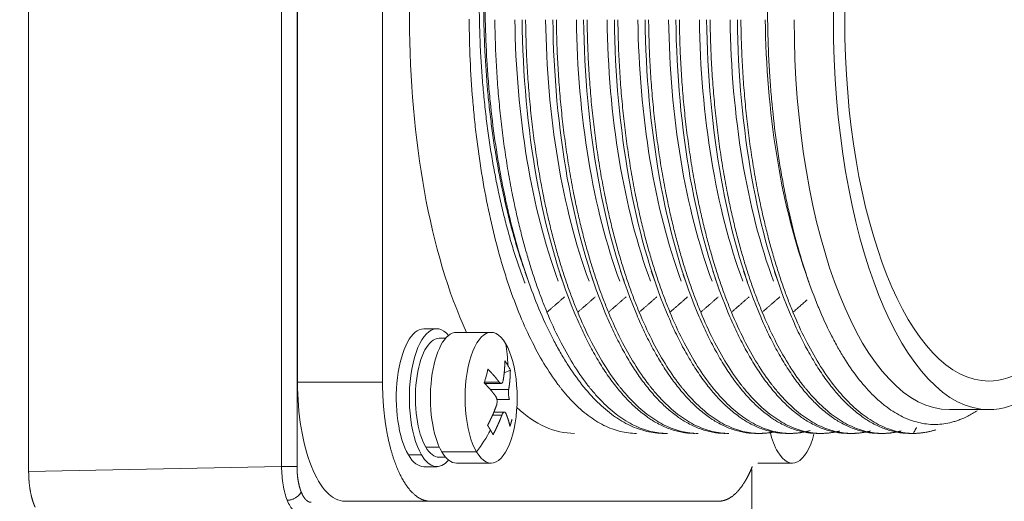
# Model space of a CAD drawing. Header units: millimetres. Extents: x 5437 to 18441, y -4466 to 3128.
# Tile 378 of 497: x 13810 to 13852, y -85 to -64. Entities that reach past the tile are written whole.
import ezdxf

# ---------------------------------------------------------------- set-up
doc = ezdxf.new("R2010")
doc.units = ezdxf.units.MM
doc.layers.add('1', color=7, linetype='Continuous', true_color=0xffffff)
doc.dimstyles.get("Standard").update_dxf_attribs({"dimtxt": 0.18, "dimasz": 0.18, "dimexe": 0.18, "dimexo": 0.0625, "dimgap": 0.09, "dimtad": 0, "dimtih": 1, "dimtoh": 1, "dimdec": 4, "dimzin": 0, "dimdsep": 46, "dimtxsty": 'Standard', "dimcen": 0.09, "dimadec": 0, "dimazin": 0, "dimtfac": 1, "dimtdec": 4, "dimtofl": 0, "dimtmove": 0, "dimatfit": 3, "dimfxl": 1, "dimtolj": 1, "dimtzin": 0, "dimarcsym": 0})

# ---------------------------------------------------------------- blocks, each defined once
blk = doc.blocks.new('*D3')
at = {"color": 0, "lineweight": -2, "transparency": 16777216}
for p, q in [((13674.147, 1169.564), (14135.36, 1169.564)), ((13833.147, -580.436), (14135.36, -580.436))]:
    blk.add_line(p, q, dxfattribs=at)
at = {"color": 0, "lineweight": 0, "transparency": 16777216}
for p, q in [((14135.18, 1089.564), (14135.18, 421.321)), ((14135.18, -500.436), (14135.18, 167.808))]:
    blk.add_line(p, q, dxfattribs=at)
at = {"color": 0, "lineweight": 20, "transparency": 16777216}
for points in [[(14121.847, 1089.564), (14148.514, 1089.564), (14135.18, 1169.564)], [(14121.847, -500.436), (14148.514, -500.436), (14135.18, -580.436)]]:
    blk.add_solid(points, dxfattribs=at)
at = {"layer": 'Defpoints', "color": 0, "lineweight": 20, "transparency": 16777216}
for p in [(13674.085, 1169.564), (13833.085, -580.436), (14135.18, -580.436)]:
    blk.add_point(p, dxfattribs=at)
at = {"color": 0, "lineweight": 20, "transparency": 16777216, "insert": (14135.18, 294.564), "char_height": 80, "attachment_point": 5, "rotation": 270}
blk.add_mtext('\\A1;1750', dxfattribs=at)
blk = doc.blocks.new('*D4')
at = {"color": 0, "lineweight": -2, "transparency": 16777216}
for p, q in [((13346.81, 234.502), (13346.81, -825.635)), ((13857.587, -64.498), (13857.587, -825.635))]:
    blk.add_line(p, q, dxfattribs=at)
at = {"color": 0, "lineweight": 0, "transparency": 16777216}
for p, q in [((13426.81, -825.455), (13508.775, -825.455)), ((13777.587, -825.455), (13695.622, -825.455))]:
    blk.add_line(p, q, dxfattribs=at)
at = {"color": 0, "lineweight": 20, "transparency": 16777216}
for points in [[(13426.81, -812.121), (13426.81, -838.788), (13346.81, -825.455)], [(13777.587, -812.121), (13777.587, -838.788), (13857.587, -825.455)]]:
    blk.add_solid(points, dxfattribs=at)
at = {"layer": 'Defpoints', "color": 0, "lineweight": 20, "transparency": 16777216}
for p in [(13346.81, 234.564), (13857.587, -64.436), (13346.81, -825.455)]:
    blk.add_point(p, dxfattribs=at)
at = {"color": 0, "lineweight": 20, "transparency": 16777216, "insert": (13602.199, -825.455), "char_height": 80, "attachment_point": 5}
blk.add_mtext('\\A1;515', dxfattribs=at)

msp = doc.modelspace()

# ---------------------------------------------------------------- linework, layer by layer
at = {"layer": '1', "color": 0, "lineweight": 20}
for p, q in [((13810.6759, -45.43536), (13810.6759, -83.43597)), ((13821.31189, -83.23508), (13821.31189, -45.63624)), ((13821.96166, -45.63624), (13821.96166, -83.23508)), ((13821.98126, -49.18566), (13821.98126, -79.68566)), ((13825.55839, -79.68566), (13825.55839, -49.18566)), ((13827.84174, -77.43566), (13827.29142, -77.43566)), ((13828.21082, -77.83566), (13827.93346, -77.83566)), ((13830.12303, -77.58566), (13828.66724, -77.58566)), ((13830.6718, -79.29497), (13830.93252, -79.17549)), ((13821.98126, -79.68566), (13825.55839, -79.68566)), ((13829.84569, -79.68256), (13830.46632, -79.68256)), ((13829.85341, -79.73359), (13830.5426, -79.73359)), ((13830.08969, -79.99149), (13830.86363, -79.99149)), ((13830.89614, -80.40784), (13830.36491, -80.40784)), ((13830.57468, -81.07037), (13830.18087, -81.07037)), ((13830.68347, -80.93774), (13830.23601, -80.93774)), ((13851.05297, -80.83566), (13849.40198, -80.83566)), ((13837.53587, -81.83566), (13837.38912, -81.83566)), ((13841.41569, -81.83566), (13841.26893, -81.83566)), ((13842.70896, -81.83566), (13842.5622, -81.83566)), ((13844.00223, -81.83566), (13843.85547, -81.83566)), ((13845.2955, -81.83566), (13845.14875, -81.83566)), ((13846.58877, -81.83566), (13846.44202, -81.83566)), ((13847.88204, -81.83566), (13847.73529, -81.83566)), ((13826.64684, -82.74238), (13827.19717, -82.74238)), ((13827.94814, -82.41042), (13827.37779, -82.41042)), ((13829.5118, -82.6179), (13828.056, -82.6179)), ((13827.93346, -82.83566), (13828.21082, -82.83566)), ((13828.66724, -83.08566), (13830.12303, -83.08566)), ((13841.33623, -83.08566), (13842.79203, -83.08566)), ((13810.6759, -83.43597), (13821.31189, -83.23508)), ((13827.29142, -83.23566), (13827.84174, -83.23566)), ((13841.08476, -83.35434), (13841.08476, -96.47027)), ((13827.55037, -84.68566), (13823.97324, -84.68566)), ((13839.70145, -84.68566), (13827.55037, -84.68566))]:
    msp.add_line(p, q, dxfattribs=at)
for centre, major_axis, ratio, start_param, end_param in [((13851.05297, -64.43566), (0, 16.4), 0.39839611, 0, 3.14159265), ((13851.05297, -64.43566), (0, 16.4), 0.39839611, 3.14159265, 6.28318531), ((13851.05297, -64.43566), (0, 15.2), 0.39839611, 0, 3.14159265), ((13851.05297, -64.43566), (0, 15.2), 0.39839611, 3.14159265, 6.28318531), ((13833.62591, -64.43566), (0, 17.4), 0.39839611, 0.71402513, 2.42756755), ((13837.77602, -64.43453), (-0.23251, 16.49201), 0.40325829, 1.56517747, 2.29515323), ((13838.44094, -64.43459), (-0.23248, 17.40127), 0.40300616, 1.56547159, 2.35080783), ((13839.06929, -64.43453), (-0.23251, 16.49201), 0.40325829, 1.56517747, 2.29515323), ((13839.73421, -64.43459), (-0.23248, 17.40127), 0.40300616, 1.56547159, 2.35080783), ((13840.36256, -64.43453), (-0.23251, 16.49201), 0.40325829, 1.56517747, 2.29515323), ((13841.02748, -64.43459), (-0.23248, 17.40127), 0.40300616, 1.56547159, 2.35080783), ((13841.65583, -64.43453), (-0.23251, 16.49201), 0.40325829, 1.56517747, 2.29515323), ((13842.32075, -64.43459), (-0.23248, 17.40127), 0.40300616, 1.56547159, 2.35080783), ((13842.9491, -64.43453), (-0.23251, 16.49201), 0.40325829, 1.56517747, 2.29515323), ((13843.61402, -64.43459), (-0.23248, 17.40127), 0.40300616, 1.56547159, 2.35080783), ((13844.24237, -64.43453), (-0.23251, 16.49201), 0.40325829, 1.56517747, 2.29515323), ((13844.90729, -64.43459), (-0.23248, 17.40127), 0.40300616, 1.56547159, 2.35080783), ((13845.53564, -64.43453), (-0.23251, 16.49201), 0.40325829, 1.56517747, 2.29515323), ((13846.20056, -64.43459), (-0.23248, 17.40127), 0.40300616, 1.56547159, 2.35080783), ((13846.82891, -64.43453), (-0.23251, 16.49201), 0.40325829, 1.56517747, 2.29515323), ((13847.49384, -64.43459), (-0.23248, 17.40127), 0.40300616, 1.56547159, 2.35080783), ((13848.30563, -64.43453), (-0.23251, 16.49201), 0.40325829, 1.56517747, 2.26245164), ((13849.40198, -64.43566), (0, 16.4), 0.39839611, 1.57079633, 3.14159265), ((13827.84174, -80.33566), (0, -2.9), 0.39839611, 2.68521177, 5.69132307), ((13830.12303, -80.33566), (0, -2.75), 0.39839611, 2.54973042, 4.12052674), ((13827.29142, -80.33566), (0, -2.9), 0.39839611, 3.14162587, 5.69132307), ((13827.93346, -80.33566), (0, -2.5), 0.39839611, 3.14162635, 5.69132307), ((13828.66724, -80.33566), (0, -2.75), 0.39839611, 3.14162626, 5.69132307), ((13830.12303, -80.33566), (0, -2.75), 0.39839611, 0.97893409, 2.54973042), ((13824.21875, -80.33566), (6.02195, 3.56876), 0.76119836, 5.85782916, 6.02540213), ((13830.12303, -80.33566), (0, -2.75), 0.39839611, 4.12052674, 5.69132307), ((13824.74685, -81.76193), (6.29515, 2.33088), 0.64236078, 0.11660113, 0.16876384), ((13824.74685, -81.76193), (6.29515, 2.33088), 0.64236078, 0.06443843, 0.11660114), ((13825.69705, -81.29448), (3.65283, 5.63194), 0.46001906, 5.27444543, 5.32660813), ((13825.69705, -81.29448), (3.65283, 5.63194), 0.46001906, 5.32660813, 5.37877083), ((13823.97324, -79.68566), (0, -5), 0.39839611, 4.71238898, 6.28318531), ((13833.62591, -64.43566), (0, 17.4), 0.39839611, 2.78507103, 3.14159265), ((13824.21875, -80.33566), (6.02195, 3.56876), 0.76119836, 5.21792917, 5.38550214), ((13830.12303, -80.33566), (0, -2.75), 0.39839611, 5.69132307, 7.2621194), ((13842.79203, -80.33566), (0, -2.75), 0.39839611, 5.25481331, 5.69132307), ((13842.79203, -80.33566), (0, -2.75), 0.39839611, 5.69132307, 7.2621194), ((13827.29142, -80.33566), (0, -2.9), 0.39839611, 5.69132307, 6.28321907), ((13827.84174, -80.33566), (0, -2.9), 0.39839611, 5.69132307, 6.7252509), ((13827.93346, -80.33566), (0, -2.5), 0.39839611, 5.69132307, 6.28321831), ((13828.66724, -80.33566), (0, -2.75), 0.39839611, 5.69132307, 6.28321858)]:
    msp.add_ellipse(centre, major_axis=major_axis, ratio=ratio, start_param=start_param, end_param=end_param, dxfattribs=at)
for points, degree, knots in [([(13831.54454, -75.51642), (13831.53844, -75.50046), (13831.53235, -75.48447), (13831.48734, -75.36576), (13831.44887, -75.26182), (13831.37301, -75.05181), (13831.29821, -74.83962), (13831.22551, -74.62306), (13831.15388, -74.40431), (13831.11859, -74.29387), (13831.01451, -73.9598), (13830.94741, -73.73325), (13830.81778, -73.27253), (13830.75525, -73.03836), (13830.66484, -72.68141), (13830.63526, -72.56142), (13830.5773, -72.31979), (13830.52054, -72.07656), (13830.46619, -71.83014), (13830.41304, -71.58212), (13830.38706, -71.45728), (13830.31104, -71.08093), (13830.21473, -70.57402), (13830.12849, -70.0569), (13830.04731, -69.53464), (13830.00922, -69.27076), (13829.95611, -68.87228), (13829.93906, -68.73897), (13829.90631, -68.4714), (13829.89059, -68.33707), (13829.84548, -67.93303), (13829.81816, -67.66243), (13829.769, -67.11875), (13829.74714, -66.84568), (13829.7184, -66.43425), (13829.7095, -66.2968), (13829.69303, -66.02129), (13829.68547, -65.88325), (13829.65109, -65.19307), (13829.63443, -64.63979), (13829.6269, -63.94679), (13829.62607, -63.80806), (13829.62573, -63.53074), (13829.62623, -63.39223), (13829.62971, -62.97716), (13829.63967, -62.42496), (13829.66019, -61.8752), (13829.67956, -61.46379), (13829.68668, -61.32681), (13829.70222, -61.05373), (13829.71065, -60.91756), (13829.73788, -60.51019), (13829.75864, -60.24011), (13829.7937, -59.83724), (13829.80605, -59.70333), (13829.83205, -59.43626), (13829.84572, -59.30305), (13829.91731, -58.63948), (13829.9848, -58.11828), (13830.08207, -57.47899), (13830.10217, -57.35174), (13830.14364, -57.09845), (13830.16502, -56.9724), (13830.23093, -56.59689), (13830.32361, -56.10273), (13830.42576, -55.62144), (13830.50589, -55.26527), (13830.5332, -55.14733), (13830.58897, -54.91316), (13830.64585, -54.68087), (13830.70494, -54.45236), (13830.76513, -54.22574), (13830.79579, -54.11333), (13830.88932, -53.77933), (13831.01814, -53.34262), (13831.15514, -52.9231), (13831.26097, -52.61495), (13831.29676, -52.51332), (13831.36938, -52.31222), (13831.40619, -52.21282), (13831.51799, -51.91832), (13831.59442, -51.7268), (13831.75096, -51.3535), (13831.91086, -50.99072), (13832.07737, -50.64875), (13832.20473, -50.40006), (13832.2476, -50.31846), (13832.33415, -50.15787), (13832.37785, -50.07886), (13832.50999, -49.84611), (13832.59953, -49.69654), (13832.736, -49.48058), (13832.78183, -49.41001), (13832.87414, -49.27183), (13832.92061, -49.2042), (13833.06101, -49.0057), (13833.15596, -48.87915), (13833.34787, -48.6386), (13833.4449, -48.52451), (13833.64108, -48.30872), (13833.74023, -48.20701), (13833.89054, -48.06369), (13833.94093, -48.01744), (13834.04203, -47.92821), (13834.09275, -47.8852), (13834.3473, -47.67815), (13834.55381, -47.53802), (13834.86783, -47.36607), (13834.97296, -47.31527), (13835.13136, -47.24886), (13835.18429, -47.22835), (13835.29029, -47.19063), (13835.34334, -47.17343), (13835.50722, -47.12544), (13835.61823, -47.10018), (13835.72947, -47.08217)], 3, [0, 0, 0, 0, 0.0016912, 0.0016912, 0.01253225, 0.01253225, 0.02337329, 0.03421434, 0.03421434, 0.04505539, 0.04505539, 0.06673749, 0.06673749, 0.08841959, 0.08841959, 0.09926063, 0.09926063, 0.11010168, 0.12094273, 0.12094273, 0.13178378, 0.13178378, 0.15346588, 0.17514797, 0.17514797, 0.19683007, 0.19683007, 0.20767112, 0.20767112, 0.21851217, 0.21851217, 0.24019426, 0.24019426, 0.26187636, 0.26187636, 0.27271741, 0.27271741, 0.28355846, 0.28355846, 0.32692265, 0.32692265, 0.3377637, 0.3377637, 0.34860475, 0.34860475, 0.37028684, 0.39196894, 0.39196894, 0.40280999, 0.40280999, 0.41365104, 0.41365104, 0.43533313, 0.43533313, 0.44617418, 0.44617418, 0.45701523, 0.45701523, 0.50037942, 0.50037942, 0.51122047, 0.51122047, 0.52206152, 0.52206152, 0.54374362, 0.56542571, 0.56542571, 0.57626676, 0.57626676, 0.58710781, 0.59794886, 0.59794886, 0.60878991, 0.60878991, 0.630472, 0.6521541, 0.6521541, 0.66299515, 0.66299515, 0.6738362, 0.6738362, 0.69551829, 0.69551829, 0.71720039, 0.73888249, 0.73888249, 0.74972354, 0.74972354, 0.76056458, 0.76056458, 0.78224668, 0.78224668, 0.79308773, 0.79308773, 0.80392878, 0.80392878, 0.82561088, 0.82561088, 0.84729297, 0.84729297, 0.86897507, 0.86897507, 0.87981612, 0.87981612, 0.89065717, 0.89065717, 0.93402136, 0.93402136, 0.95570346, 0.95570346, 0.9665445, 0.9665445, 0.97738555, 0.97738555, 1, 1, 1, 1]), ([(13836.21969, -47.05093), (13836.00584, -47.05986), (13835.7926, -47.0956), (13835.52684, -47.1734), (13835.47371, -47.19063), (13835.36764, -47.22838), (13835.31472, -47.24889), (13835.15629, -47.31533), (13835.05112, -47.36614), (13834.84167, -47.48085), (13834.73767, -47.5446), (13834.53119, -47.68474), (13834.32621, -47.83755), (13834.12424, -48.01578), (13833.97392, -48.1591), (13833.92398, -48.20851), (13833.82463, -48.31043), (13833.77522, -48.36294), (13833.6278, -48.52512), (13833.53059, -48.63947), (13833.33832, -48.88056), (13833.24345, -49.00707), (13833.10302, -49.20569), (13833.05653, -49.27337), (13832.96417, -49.4117), (13832.91831, -49.48234), (13832.78183, -49.69841), (13832.69228, -49.84807), (13832.56011, -50.08099), (13832.51639, -50.16007), (13832.4298, -50.3208), (13832.38693, -50.40245), (13832.25957, -50.65126), (13832.09313, -50.99327), (13831.89349, -51.44641), (13831.77755, -51.72994), (13831.70111, -51.92156), (13831.66332, -52.01867), (13831.55149, -52.31336), (13831.47888, -52.5145), (13831.37291, -52.82319), (13831.33806, -52.92729), (13831.26942, -53.13759), (13831.23562, -53.2438), (13831.13578, -53.5656), (13831.0713, -53.78438), (13830.94653, -54.23029), (13830.85627, -54.57042), (13830.77098, -54.91907), (13830.71522, -55.1534), (13830.68791, -55.27149), (13830.6078, -55.62792), (13830.50574, -56.10936), (13830.41321, -56.60323), (13830.34745, -56.97834), (13830.32613, -57.10416), (13830.28471, -57.35739), (13830.2646, -57.48483), (13830.20617, -57.86934), (13830.16981, -58.1281), (13830.11915, -58.51985), (13830.10291, -58.65103), (13830.07171, -58.9146), (13830.05676, -59.04693), (13829.98536, -59.71025), (13829.93879, -60.24719), (13829.89355, -60.92609), (13829.88515, -61.06225), (13829.86967, -61.33536), (13829.86257, -61.47233), (13829.84326, -61.88418), (13829.83305, -62.15949), (13829.82169, -62.57358), (13829.81857, -62.7118), (13829.81365, -62.98861), (13829.81186, -63.12714), (13829.80848, -63.54251), (13829.80931, -64.09623), (13829.82078, -64.64972), (13829.83342, -65.06475), (13829.8383, -65.20308), (13829.84942, -65.47972), (13829.85567, -65.61808), (13829.89027, -66.30913), (13829.92866, -66.8573), (13830.00258, -67.67242), (13830.02996, -67.94293), (13830.07516, -68.3469), (13830.09093, -68.48131), (13830.12377, -68.74903), (13830.15794, -69.01572), (13830.19475, -69.28039), (13830.23287, -69.54405), (13830.25259, -69.67541), (13830.3137, -70.06775), (13830.35698, -70.32676), (13830.4257, -70.71148), (13830.44924, -70.83908), (13830.49759, -71.09303), (13830.52238, -71.21929), (13830.59852, -71.59545), (13830.7048, -72.09043), (13830.82056, -72.5723), (13830.91097, -72.92876), (13830.94171, -73.04675), (13831.00438, -73.28109), (13831.03633, -73.39747), (13831.13393, -73.74383), (13831.23488, -74.08409), (13831.34084, -74.41525), (13831.40815, -74.62043), (13831.44, -74.71544), (13831.47224, -74.80958)], 3, [0, 0, 0, 0, 0.04353694, 0.04353694, 0.05442118, 0.05442118, 0.06530541, 0.06530541, 0.08707388, 0.08707388, 0.10884235, 0.10884235, 0.13061082, 0.15237929, 0.15237929, 0.16326353, 0.16326353, 0.17414776, 0.17414776, 0.19591624, 0.19591624, 0.21768471, 0.21768471, 0.22856894, 0.22856894, 0.23945318, 0.23945318, 0.26122165, 0.26122165, 0.27210588, 0.27210588, 0.28299012, 0.28299012, 0.30475859, 0.32652706, 0.33741129, 0.33741129, 0.34829553, 0.34829553, 0.370064, 0.370064, 0.38094824, 0.38094824, 0.39183247, 0.39183247, 0.41360094, 0.41360094, 0.43536941, 0.44625365, 0.44625365, 0.45713788, 0.45713788, 0.47890635, 0.50067482, 0.50067482, 0.51155906, 0.51155906, 0.52244329, 0.52244329, 0.54421177, 0.54421177, 0.555096, 0.555096, 0.56598024, 0.56598024, 0.60951718, 0.60951718, 0.62040141, 0.62040141, 0.63128565, 0.63128565, 0.65305412, 0.65305412, 0.66393835, 0.66393835, 0.67482259, 0.67482259, 0.69659106, 0.71835953, 0.71835953, 0.72924377, 0.72924377, 0.740128, 0.740128, 0.78366494, 0.78366494, 0.80543341, 0.80543341, 0.81631765, 0.81631765, 0.82720188, 0.83808612, 0.83808612, 0.84897035, 0.84897035, 0.87073882, 0.87073882, 0.88162306, 0.88162306, 0.8925073, 0.8925073, 0.91427577, 0.93604424, 0.93604424, 0.94692847, 0.94692847, 0.95781271, 0.95781271, 0.97958118, 0.99046541, 0.99046541, 1, 1, 1, 1]), ([(13842.62338, -55.57334), (13842.54813, -55.90946), (13842.47758, -56.25144), (13842.37876, -56.77317), (13842.3311, -57.03623), (13842.28607, -57.30257), (13842.25664, -57.48087), (13842.24221, -57.57043), (13842.17162, -58.01953), (13842.12029, -58.38181), (13842.02765, -59.11223), (13841.94502, -59.84851), (13841.85075, -60.97024), (13841.80767, -61.72961), (13841.77461, -62.49484), (13841.76309, -62.88039), (13841.75034, -63.65749), (13841.74916, -64.04642), (13841.75316, -64.43566)], 3, [0, 0, 0, 0, 0.125, 0.125, 0.1875, 0.21875, 0.21875, 0.25, 0.25, 0.375, 0.375, 0.5, 0.625, 0.75, 0.75, 0.875, 0.875, 1, 1, 1, 1]), ([(13830.25474, -57.79611), (13830.18022, -58.32453), (13830.11667, -58.8619), (13830.05053, -59.54476), (13830.03797, -59.68189), (13830.01417, -59.95728), (13830.00293, -60.09561), (13829.9713, -60.51104), (13829.95297, -60.7889), (13829.90605, -61.62512), (13829.88553, -62.18615), (13829.86585, -63.31527), (13829.86669, -63.88335), (13829.87861, -64.45505)], 3, [0, 0, 0, 0, 0.25, 0.25, 0.3125, 0.3125, 0.375, 0.375, 0.5, 0.5, 0.75, 0.75, 1, 1, 1, 1]), ([(13829.75501, -71.07525), (13829.66612, -70.54683), (13829.58795, -70.00945), (13829.50335, -69.32658), (13829.48708, -69.18944), (13829.45586, -68.91406), (13829.4409, -68.77572), (13829.39809, -68.36028), (13829.37228, -68.08242), (13829.30284, -67.24619), (13829.26716, -66.68516), (13829.21764, -65.55607), (13829.20379, -64.988), (13829.20132, -64.41633)], 3, [0, 0, 0, 0, 0.25, 0.25, 0.3125, 0.3125, 0.375, 0.375, 0.5, 0.5, 0.75, 0.75, 1, 1, 1, 1]), ([(13829.87861, -64.45505), (13829.89056, -65.02853), (13829.91354, -65.60007), (13829.95633, -66.31207), (13829.9656, -66.45435), (13829.98556, -66.73867), (13829.99626, -66.8808), (13830.0304, -67.30525), (13830.05591, -67.58606), (13830.14067, -68.4222), (13830.20812, -68.97122), (13830.36407, -70.05273), (13830.45256, -70.58522), (13830.6011, -71.37143), (13830.65326, -71.63141), (13830.73553, -72.01818), (13830.76362, -72.14657), (13830.80679, -72.33836), (13830.82135, -72.40218), (13830.85076, -72.52926), (13830.98435, -73.09871), (13831.1293, -73.647), (13831.40488, -74.58913), (13831.55161, -75.04389), (13831.86282, -75.92074), (13832.0273, -76.34282), (13832.20098, -76.74805)], 3, [0, 0, 0, 0, 0.125, 0.125, 0.15625, 0.15625, 0.1875, 0.1875, 0.25, 0.25, 0.375, 0.375, 0.5, 0.5, 0.5625, 0.5625, 0.59375, 0.59375, 0.609375, 0.609375, 0.625, 0.75, 0.75, 0.875, 0.875, 1, 1, 1, 1]), ([(13841.75316, -64.43566), (13841.75895, -64.99825), (13841.77578, -65.5588), (13841.81055, -66.25697), (13841.81819, -66.39648), (13841.83069, -66.60555), (13841.83503, -66.67524), (13841.84405, -66.81438), (13841.86742, -67.16158), (13841.89492, -67.50548), (13841.9687, -68.32466), (13842.08779, -69.40039), (13842.24763, -70.44366), (13842.38297, -71.21378), (13842.43066, -71.46844), (13842.50615, -71.84728), (13842.53196, -71.97303), (13842.57169, -72.16087), (13842.5851, -72.22338), (13842.61219, -72.34782), (13842.73535, -72.90547), (13842.86971, -73.44245), (13843.12581, -74.36522), (13843.26247, -74.81069), (13843.55308, -75.66969), (13843.70703, -76.08322), (13843.86989, -76.48029)], 3, [0, 0, 0, 0, 0.125, 0.125, 0.15625, 0.15625, 0.171875, 0.171875, 0.1875, 0.25, 0.25, 0.375, 0.5, 0.5, 0.5625, 0.5625, 0.59375, 0.59375, 0.609375, 0.609375, 0.625, 0.75, 0.75, 0.875, 0.875, 1, 1, 1, 1]), ([(13831.28229, -76.72757), (13831.11886, -76.32263), (13830.96402, -75.89915), (13830.78111, -75.34676), (13830.74507, -75.23513), (13830.67403, -75.00954), (13830.63903, -74.89552), (13830.53593, -74.55102), (13830.46966, -74.31784), (13830.27801, -73.60788), (13830.15983, -73.12072), (13829.94282, -72.11882), (13829.84398, -71.60409), (13829.75501, -71.07525)], 3, [0, 0, 0, 0, 0.25, 0.25, 0.3125, 0.3125, 0.375, 0.375, 0.5, 0.5, 0.75, 0.75, 1, 1, 1, 1]), ([(13843.8997, -76.55253), (13844.06177, -76.94306), (13844.23099, -77.31298), (13844.45141, -77.74975), (13844.49594, -77.83582), (13844.58589, -78.00538), (13844.63133, -78.08891), (13844.76849, -78.33468), (13844.86118, -78.49244), (13845.14296, -78.94781), (13845.52851, -79.50727), (13845.93344, -79.97292), (13846.24448, -80.28659), (13846.34939, -80.3852), (13846.50862, -80.52407), (13846.56201, -80.56885), (13846.64257, -80.63373), (13846.66952, -80.65499), (13846.72348, -80.69666), (13846.75048, -80.71707), (13846.99375, -80.89698), (13847.21162, -81.02994), (13847.65052, -81.24332), (13847.87156, -81.32374), (13848.3168, -81.43193), (13848.54101, -81.4597), (13848.76686, -81.46032)], 3, [0, 0, 0, 0, 0.125, 0.125, 0.15625, 0.15625, 0.1875, 0.1875, 0.25, 0.25, 0.375, 0.5, 0.5, 0.5625, 0.5625, 0.59375, 0.59375, 0.609375, 0.609375, 0.625, 0.625, 0.75, 0.75, 0.875, 0.875, 1, 1, 1, 1]), ([(13836.2433, -81.83566), (13836.01269, -81.83566), (13835.78224, -81.80728), (13835.49487, -81.73652), (13835.43743, -81.7206), (13835.32263, -81.68521), (13835.26523, -81.66572), (13835.09381, -81.60217), (13834.98038, -81.55297), (13834.64266, -81.38525), (13834.19925, -81.10809), (13833.76981, -80.72564), (13833.45297, -80.39886), (13833.34823, -80.28326), (13833.19242, -80.09969), (13833.1407, -80.0368), (13833.06345, -79.93989), (13833.03774, -79.90715), (13832.98657, -79.84097), (13832.96109, -79.80752), (13832.7327, -79.5032), (13832.53637, -79.20967), (13832.15611, -78.57775), (13831.97219, -78.23935), (13831.61733, -77.51757), (13831.4464, -77.13418), (13831.28229, -76.72757)], 3, [0, 0, 0, 0, 0.125, 0.125, 0.15625, 0.15625, 0.1875, 0.1875, 0.25, 0.25, 0.375, 0.5, 0.5, 0.5625, 0.5625, 0.59375, 0.59375, 0.609375, 0.609375, 0.625, 0.625, 0.75, 0.75, 0.875, 0.875, 1, 1, 1, 1]), ([(13832.20098, -76.74805), (13832.37414, -77.15208), (13832.55455, -77.53487), (13832.78929, -77.98695), (13832.8367, -78.07604), (13832.93246, -78.25157), (13832.98084, -78.33805), (13833.12697, -78.59275), (13833.22581, -78.75641), (13833.5267, -79.22925), (13833.73307, -79.52032), (13834.15682, -80.05441), (13834.37421, -80.29744), (13834.59711, -80.51588)], 3, [0, 0, 0, 0, 0.25, 0.25, 0.3125, 0.3125, 0.375, 0.375, 0.5, 0.5, 0.75, 0.75, 1, 1, 1, 1]), ([(13837.53587, -81.83566), (13837.30082, -81.83566), (13837.06641, -81.80734), (13836.77419, -81.73672), (13836.71578, -81.72083), (13836.62823, -81.69434), (13836.59905, -81.68506), (13836.54078, -81.66564), (13836.39539, -81.61496), (13836.2513, -81.55363), (13835.90793, -81.38637), (13835.45661, -81.10993), (13835.0181, -80.72832), (13834.69409, -80.40215), (13834.5869, -80.28676), (13834.42735, -80.1035), (13834.37438, -80.04071), (13834.29523, -79.94395), (13834.26892, -79.9113), (13834.21654, -79.8453), (13834.19046, -79.81194), (13833.95665, -79.50844), (13833.75554, -79.21568), (13833.36639, -78.58533), (13833.17836, -78.24775), (13832.81545, -77.52761), (13832.64057, -77.14506), (13832.47247, -76.73929)], 3, [0, 0, 0, 0, 0.125, 0.125, 0.15625, 0.15625, 0.171875, 0.171875, 0.1875, 0.25, 0.25, 0.375, 0.5, 0.5, 0.5625, 0.5625, 0.59375, 0.59375, 0.609375, 0.609375, 0.625, 0.625, 0.75, 0.75, 0.875, 0.875, 1, 1, 1, 1]), ([(13838.82915, -81.83566), (13838.59409, -81.83566), (13838.35968, -81.80734), (13838.06746, -81.73672), (13838.00905, -81.72083), (13837.9215, -81.69434), (13837.89232, -81.68506), (13837.83406, -81.66564), (13837.68866, -81.61496), (13837.54457, -81.55363), (13837.2012, -81.38637), (13836.74988, -81.10993), (13836.31138, -80.72832), (13835.98736, -80.40215), (13835.88017, -80.28676), (13835.72062, -80.1035), (13835.66765, -80.04071), (13835.5885, -79.94395), (13835.56219, -79.9113), (13835.50981, -79.8453), (13835.48373, -79.81194), (13835.24992, -79.50844), (13835.04881, -79.21568), (13834.65966, -78.58533), (13834.47163, -78.24775), (13834.10872, -77.52761), (13833.93384, -77.14506), (13833.76574, -76.73929)], 3, [0, 0, 0, 0, 0.125, 0.125, 0.15625, 0.15625, 0.171875, 0.171875, 0.1875, 0.25, 0.25, 0.375, 0.5, 0.5, 0.5625, 0.5625, 0.59375, 0.59375, 0.609375, 0.609375, 0.625, 0.625, 0.75, 0.75, 0.875, 0.875, 1, 1, 1, 1]), ([(13840.12242, -81.83566), (13839.88736, -81.83566), (13839.65295, -81.80734), (13839.36073, -81.73672), (13839.30232, -81.72083), (13839.21477, -81.69434), (13839.18559, -81.68506), (13839.12733, -81.66564), (13838.98193, -81.61496), (13838.83784, -81.55363), (13838.49447, -81.38637), (13838.04315, -81.10993), (13837.60465, -80.72832), (13837.28063, -80.40215), (13837.17344, -80.28676), (13837.01389, -80.1035), (13836.96092, -80.04071), (13836.88177, -79.94395), (13836.85546, -79.9113), (13836.80308, -79.8453), (13836.777, -79.81194), (13836.54319, -79.50844), (13836.34208, -79.21568), (13835.95293, -78.58533), (13835.76491, -78.24775), (13835.40199, -77.52761), (13835.22711, -77.14506), (13835.05902, -76.73929)], 3, [0, 0, 0, 0, 0.125, 0.125, 0.15625, 0.15625, 0.171875, 0.171875, 0.1875, 0.25, 0.25, 0.375, 0.5, 0.5, 0.5625, 0.5625, 0.59375, 0.59375, 0.609375, 0.609375, 0.625, 0.625, 0.75, 0.75, 0.875, 0.875, 1, 1, 1, 1]), ([(13841.41569, -81.83566), (13841.18063, -81.83566), (13840.94622, -81.80734), (13840.654, -81.73672), (13840.59559, -81.72083), (13840.50805, -81.69434), (13840.47886, -81.68506), (13840.4206, -81.66564), (13840.27521, -81.61496), (13840.13111, -81.55363), (13839.78774, -81.38637), (13839.33642, -81.10993), (13838.89792, -80.72832), (13838.5739, -80.40215), (13838.46671, -80.28676), (13838.30716, -80.1035), (13838.25419, -80.04071), (13838.17504, -79.94395), (13838.14873, -79.9113), (13838.09635, -79.8453), (13838.07027, -79.81194), (13837.83646, -79.50844), (13837.63535, -79.21568), (13837.2462, -78.58533), (13837.05818, -78.24775), (13836.69526, -77.52761), (13836.52038, -77.14506), (13836.35229, -76.73929)], 3, [0, 0, 0, 0, 0.125, 0.125, 0.15625, 0.15625, 0.171875, 0.171875, 0.1875, 0.25, 0.25, 0.375, 0.5, 0.5, 0.5625, 0.5625, 0.59375, 0.59375, 0.609375, 0.609375, 0.625, 0.625, 0.75, 0.75, 0.875, 0.875, 1, 1, 1, 1]), ([(13842.70896, -81.83566), (13842.4739, -81.83566), (13842.23949, -81.80734), (13841.94727, -81.73672), (13841.88886, -81.72083), (13841.80132, -81.69434), (13841.77213, -81.68506), (13841.71387, -81.66564), (13841.56848, -81.61496), (13841.42438, -81.55363), (13841.08101, -81.38637), (13840.62969, -81.10993), (13840.19119, -80.72832), (13839.86718, -80.40215), (13839.75998, -80.28676), (13839.60044, -80.1035), (13839.54746, -80.04071), (13839.46831, -79.94395), (13839.442, -79.9113), (13839.38962, -79.8453), (13839.36354, -79.81194), (13839.12974, -79.50844), (13838.92862, -79.21568), (13838.53948, -78.58533), (13838.35145, -78.24775), (13837.98854, -77.52761), (13837.81365, -77.14506), (13837.64556, -76.73929)], 3, [0, 0, 0, 0, 0.125, 0.125, 0.15625, 0.15625, 0.171875, 0.171875, 0.1875, 0.25, 0.25, 0.375, 0.5, 0.5, 0.5625, 0.5625, 0.59375, 0.59375, 0.609375, 0.609375, 0.625, 0.625, 0.75, 0.75, 0.875, 0.875, 1, 1, 1, 1]), ([(13844.00223, -81.83566), (13843.76718, -81.83566), (13843.53277, -81.80734), (13843.24054, -81.73672), (13843.18214, -81.72083), (13843.09459, -81.69434), (13843.0654, -81.68506), (13843.00714, -81.66564), (13842.86175, -81.61496), (13842.71765, -81.55363), (13842.37428, -81.38637), (13841.92296, -81.10993), (13841.48446, -80.72832), (13841.16045, -80.40215), (13841.05325, -80.28676), (13840.89371, -80.1035), (13840.84073, -80.04071), (13840.76158, -79.94395), (13840.73527, -79.9113), (13840.68289, -79.8453), (13840.65681, -79.81194), (13840.42301, -79.50844), (13840.22189, -79.21568), (13839.83275, -78.58533), (13839.64472, -78.24775), (13839.28181, -77.52761), (13839.10692, -77.14506), (13838.93883, -76.73929)], 3, [0, 0, 0, 0, 0.125, 0.125, 0.15625, 0.15625, 0.171875, 0.171875, 0.1875, 0.25, 0.25, 0.375, 0.5, 0.5, 0.5625, 0.5625, 0.59375, 0.59375, 0.609375, 0.609375, 0.625, 0.625, 0.75, 0.75, 0.875, 0.875, 1, 1, 1, 1]), ([(13845.2955, -81.83566), (13845.06045, -81.83566), (13844.82604, -81.80734), (13844.53381, -81.73672), (13844.47541, -81.72083), (13844.38786, -81.69434), (13844.35867, -81.68506), (13844.30041, -81.66564), (13844.15502, -81.61496), (13844.01093, -81.55363), (13843.66755, -81.38637), (13843.21623, -81.10993), (13842.77773, -80.72832), (13842.45372, -80.40215), (13842.34653, -80.28676), (13842.18698, -80.1035), (13842.134, -80.04071), (13842.05485, -79.94395), (13842.02854, -79.9113), (13841.97617, -79.8453), (13841.95008, -79.81194), (13841.71628, -79.50844), (13841.51516, -79.21568), (13841.12602, -78.58533), (13840.93799, -78.24775), (13840.57508, -77.52761), (13840.40019, -77.14506), (13840.2321, -76.73929)], 3, [0, 0, 0, 0, 0.125, 0.125, 0.15625, 0.15625, 0.171875, 0.171875, 0.1875, 0.25, 0.25, 0.375, 0.5, 0.5, 0.5625, 0.5625, 0.59375, 0.59375, 0.609375, 0.609375, 0.625, 0.625, 0.75, 0.75, 0.875, 0.875, 1, 1, 1, 1]), ([(13846.58877, -81.83566), (13846.35372, -81.83566), (13846.11931, -81.80734), (13845.82708, -81.73672), (13845.76868, -81.72083), (13845.68113, -81.69434), (13845.65194, -81.68506), (13845.59368, -81.66564), (13845.44829, -81.61496), (13845.3042, -81.55363), (13844.96082, -81.38637), (13844.50951, -81.10993), (13844.071, -80.72832), (13843.74699, -80.40215), (13843.6398, -80.28676), (13843.48025, -80.1035), (13843.42727, -80.04071), (13843.34812, -79.94395), (13843.32182, -79.9113), (13843.26944, -79.8453), (13843.24335, -79.81194), (13843.00955, -79.50844), (13842.80843, -79.21568), (13842.41929, -78.58533), (13842.23126, -78.24775), (13841.86835, -77.52761), (13841.69346, -77.14506), (13841.52537, -76.73929)], 3, [0, 0, 0, 0, 0.125, 0.125, 0.15625, 0.15625, 0.171875, 0.171875, 0.1875, 0.25, 0.25, 0.375, 0.5, 0.5, 0.5625, 0.5625, 0.59375, 0.59375, 0.609375, 0.609375, 0.625, 0.625, 0.75, 0.75, 0.875, 0.875, 1, 1, 1, 1]), ([(13847.88204, -81.83566), (13847.64699, -81.83566), (13847.41258, -81.80734), (13847.12035, -81.73672), (13847.06195, -81.72083), (13846.9744, -81.69434), (13846.94521, -81.68506), (13846.88695, -81.66564), (13846.74156, -81.61496), (13846.59747, -81.55363), (13846.25409, -81.38637), (13845.80278, -81.10993), (13845.36427, -80.72832), (13845.04026, -80.40215), (13844.93307, -80.28676), (13844.77352, -80.1035), (13844.72054, -80.04071), (13844.64139, -79.94395), (13844.61509, -79.9113), (13844.56271, -79.8453), (13844.53662, -79.81194), (13844.30282, -79.50844), (13844.1017, -79.21568), (13843.71256, -78.58533), (13843.52453, -78.24775), (13843.16162, -77.52761), (13842.98673, -77.14506), (13842.81864, -76.73929)], 3, [0, 0, 0, 0, 0.125, 0.125, 0.15625, 0.15625, 0.171875, 0.171875, 0.1875, 0.25, 0.25, 0.375, 0.5, 0.5, 0.5625, 0.5625, 0.59375, 0.59375, 0.609375, 0.609375, 0.625, 0.625, 0.75, 0.75, 0.875, 0.875, 1, 1, 1, 1]), ([(13825.55839, -79.68566), (13825.55839, -80.23338), (13825.58827, -80.78109), (13825.64804, -81.31515), (13825.82429, -82.32844), (13826.10256, -83.18551), (13826.26439, -83.56332), (13826.60124, -84.15608), (13826.9858, -84.51618), (13827.17162, -84.62917), (13827.361, -84.68566), (13827.55037, -84.68566)], 5, [0, 0, 0, 0, 0, 0, 0.3486903, 0.3486903, 0.3486903, 0.6973806, 0.6973806, 0.6973806, 1, 1, 1, 1, 1, 1]), ([(13830.46632, -79.68256), (13830.47455, -79.69358), (13830.4829, -79.70282), (13830.49563, -79.71412), (13830.49991, -79.71745), (13830.50852, -79.72323), (13830.51288, -79.72568), (13830.52576, -79.73153), (13830.53419, -79.73351), (13830.54661, -79.73362), (13830.55073, -79.73318), (13830.55882, -79.7313), (13830.56275, -79.72989), (13830.57424, -79.72425), (13830.58148, -79.71864), (13830.59171, -79.7074), (13830.595, -79.70318), (13830.60122, -79.69397), (13830.60712, -79.68397), (13830.61238, -79.67237), (13830.61732, -79.65998), (13830.61965, -79.65335), (13830.62602, -79.6325), (13830.62949, -79.61735), (13830.63219, -79.60096)], 3, [0, 0, 0, 0, 0.125, 0.125, 0.1875, 0.1875, 0.25, 0.25, 0.375, 0.375, 0.4375, 0.4375, 0.5, 0.5, 0.625, 0.625, 0.6875, 0.6875, 0.75, 0.8125, 0.8125, 0.875, 0.875, 1, 1, 1, 1]), ([(13830.34324, -80.67983), (13830.34933, -80.66344), (13830.35451, -80.64623), (13830.36098, -80.61922), (13830.36292, -80.61002), (13830.36634, -80.59122), (13830.36783, -80.58158), (13830.37153, -80.55268), (13830.37301, -80.53324), (13830.37375, -80.50381), (13830.37375, -80.49392), (13830.37324, -80.47421), (13830.37273, -80.46448), (13830.37049, -80.43565), (13830.36803, -80.41689), (13830.36285, -80.38948), (13830.36088, -80.38049), (13830.35652, -80.36315), (13830.35174, -80.34634), (13830.34611, -80.33059), (13830.34005, -80.31538), (13830.33679, -80.308), (13830.3265, -80.28702), (13830.31896, -80.27451), (13830.31074, -80.26349)], 3, [0, 0, 0, 0, 0.125, 0.125, 0.1875, 0.1875, 0.25, 0.25, 0.375, 0.375, 0.4375, 0.4375, 0.5, 0.5, 0.625, 0.625, 0.6875, 0.6875, 0.75, 0.8125, 0.8125, 0.875, 0.875, 1, 1, 1, 1]), ([(13830.86363, -79.99149), (13830.86093, -80.00789), (13830.85875, -80.0251), (13830.85622, -80.0521), (13830.8555, -80.0613), (13830.85432, -80.08011), (13830.85386, -80.08975), (13830.8529, -80.11864), (13830.8528, -80.13809), (13830.85345, -80.16752), (13830.85381, -80.17741), (13830.85479, -80.19711), (13830.85541, -80.20684), (13830.85766, -80.23568), (13830.85966, -80.25443), (13830.86345, -80.28184), (13830.86484, -80.29083), (13830.86781, -80.30818), (13830.871, -80.32499), (13830.87461, -80.34074), (13830.87843, -80.35595), (13830.88046, -80.36332), (13830.88678, -80.38431), (13830.8913, -80.39682), (13830.89614, -80.40784)], 3, [0, 0, 0, 0, 0.125, 0.125, 0.1875, 0.1875, 0.25, 0.25, 0.375, 0.375, 0.4375, 0.4375, 0.5, 0.5, 0.625, 0.625, 0.6875, 0.6875, 0.75, 0.8125, 0.8125, 0.875, 0.875, 1, 1, 1, 1]), ([(13834.59711, -80.51588), (13834.8196, -80.73391), (13835.04544, -80.92534), (13835.33195, -81.13154), (13835.38946, -81.17112), (13835.50491, -81.24695), (13835.56288, -81.28323), (13835.73694, -81.38674), (13835.85329, -81.44876), (13836.20331, -81.61415), (13836.43796, -81.6969), (13836.91051, -81.80765), (13837.14841, -81.83566), (13837.38842, -81.83566)], 3, [0, 0, 0, 0, 0.25, 0.25, 0.3125, 0.3125, 0.375, 0.375, 0.5, 0.5, 0.75, 0.75, 1, 1, 1, 1]), ([(13830.74055, -80.98877), (13830.73572, -80.97775), (13830.73036, -80.96851), (13830.72157, -80.95721), (13830.71851, -80.95388), (13830.71215, -80.94809), (13830.70882, -80.94565), (13830.69867, -80.9398), (13830.69162, -80.93782), (13830.68059, -80.9377), (13830.67683, -80.93815), (13830.66921, -80.94002), (13830.66539, -80.94144), (13830.65391, -80.94708), (13830.64621, -80.95268), (13830.63459, -80.96393), (13830.63072, -80.96815), (13830.62312, -80.97735), (13830.61562, -80.98736), (13830.60834, -80.99895), (13830.60116, -81.01135), (13830.59761, -81.01798), (13830.58726, -81.03883), (13830.58077, -81.05397), (13830.57468, -81.07037)], 3, [0, 0, 0, 0, 0.125, 0.125, 0.1875, 0.1875, 0.25, 0.25, 0.375, 0.375, 0.4375, 0.4375, 0.5, 0.5, 0.625, 0.625, 0.6875, 0.6875, 0.75, 0.8125, 0.8125, 0.875, 0.875, 1, 1, 1, 1]), ([(13848.8295, -81.4598), (13849.05434, -81.45541), (13849.27844, -81.42394), (13849.55765, -81.35094), (13849.61345, -81.33465), (13849.72495, -81.29868), (13849.78068, -81.279), (13849.94712, -81.21509), (13850.05726, -81.16597), (13850.29917, -81.04314), (13850.43056, -80.96645), (13850.56078, -80.88047)], 3, [0, 0, 0, 0, 0.38367458, 0.38367458, 0.47959323, 0.47959323, 0.57551187, 0.57551187, 0.76734916, 0.76734916, 1, 1, 1, 1]), ([(13839.70145, -84.68566), (13839.91966, -84.68566), (13840.13787, -84.61067), (13840.35063, -84.46064), (13840.63954, -84.14404), (13840.89658, -83.69626), (13840.97077, -83.54998), (13841.04134, -83.39304), (13841.10799, -83.22622)], 5, [0, 0, 0, 0, 0, 0, 0.6986468, 0.6986468, 0.6986468, 1, 1, 1, 1, 1, 1]), ([(13810.94556, -84.93566), (13810.88564, -84.803), (13810.83149, -84.64958), (13810.78511, -84.47791), (13810.72342, -84.16935), (13810.68934, -83.83813), (13810.68033, -83.70387), (13810.6759, -83.56928), (13810.6759, -83.43597)], 5, [0, 0, 0, 0, 0, 0, 0.60071343, 0.60071343, 0.60071343, 1, 1, 1, 1, 1, 1]), ([(13821.54856, -84.64905), (13821.51252, -84.5565), (13821.47983, -84.45483), (13821.4224, -84.23718), (13821.39767, -84.1212), (13821.35715, -83.87937), (13821.34136, -83.75353), (13821.31937, -83.49682), (13821.31317, -83.36595), (13821.31189, -83.23508)], 3, [0, 0, 0, 0, 0.25, 0.25, 0.5, 0.5, 0.75, 0.75, 1, 1, 1, 1]), ([(13821.96166, -83.23508), (13821.96166, -83.37471), (13821.96813, -83.51604), (13821.98139, -83.65582), (13822.01444, -83.87997), (13822.06389, -84.08202), (13822.08626, -84.15899), (13822.11056, -84.2301), (13822.13666, -84.29561)], 5, [0, 0, 0, 0, 0, 0, 0.60111038, 0.60111038, 0.60111038, 1, 1, 1, 1, 1, 1]), ([(13822.13666, -84.29561), (13822.17599, -84.39433), (13822.22037, -84.48276), (13822.26912, -84.55805), (13822.35564, -84.65789), (13822.44753, -84.71298), (13822.48504, -84.7277), (13822.52225, -84.73485), (13822.55917, -84.73485)], 5, [0, 0, 0, 0, 0, 0, 0.60109164, 0.60109164, 0.60109164, 1, 1, 1, 1, 1, 1]), ([(13822.10856, -85.23478), (13822.05769, -85.23475), (13822.00661, -85.22184), (13821.90597, -85.17075), (13821.85641, -85.13257), (13821.76068, -85.03239), (13821.71451, -84.9704), (13821.6273, -84.82499), (13821.58626, -84.74158), (13821.54856, -84.64905)], 3, [0, 0, 0, 0, 0.25, 0.25, 0.5, 0.5, 0.75, 0.75, 1, 1, 1, 1])]:
    msp.add_open_spline(points, degree=degree, knots=knots, dxfattribs=at)
for points, weights in [([(13832.47247, -76.73929), (13830.36129, -71.64294), (13830.28046, -64.43562)], [1, 0.923879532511, 1]), ([(13833.76574, -76.73929), (13831.65456, -71.64294), (13831.57373, -64.43562)], [1, 0.923879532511, 1]), ([(13835.05902, -76.73929), (13832.94783, -71.64294), (13832.86701, -64.43562)], [1, 0.923879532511, 1]), ([(13836.35229, -76.73929), (13834.2411, -71.64294), (13834.16028, -64.43562)], [1, 0.923879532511, 1]), ([(13837.64556, -76.73929), (13835.53437, -71.64294), (13835.45355, -64.43562)], [1, 0.923879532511, 1]), ([(13838.93883, -76.73929), (13836.82764, -71.64294), (13836.74682, -64.43562)], [1, 0.923879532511, 1]), ([(13840.2321, -76.73929), (13838.12091, -71.64294), (13838.04009, -64.43562)], [1, 0.923879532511, 1]), ([(13841.52537, -76.73929), (13839.41418, -71.64294), (13839.33336, -64.43562)], [1, 0.923879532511, 1]), ([(13842.81864, -76.73929), (13840.70745, -71.64294), (13840.62663, -64.43562)], [1, 0.923879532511, 1]), ([(13833.61899, -76.73929), (13835.73018, -81.83565), (13838.68237, -81.83566)], [1, 0.923879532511, 1]), ([(13834.91226, -76.73929), (13837.02345, -81.83565), (13839.97564, -81.83566)], [1, 0.923879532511, 1]), ([(13836.20553, -76.73929), (13838.31672, -81.83565), (13841.26892, -81.83566)], [1, 0.923879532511, 1]), ([(13837.4988, -76.73929), (13839.60999, -81.83565), (13842.56219, -81.83566)], [1, 0.923879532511, 1]), ([(13838.79207, -76.73929), (13840.90326, -81.83565), (13843.85546, -81.83566)], [1, 0.923879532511, 1]), ([(13840.08535, -76.73929), (13842.19653, -81.83565), (13845.14873, -81.83566)], [1, 0.923879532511, 1]), ([(13841.37862, -76.73929), (13843.4898, -81.83565), (13846.442, -81.83566)], [1, 0.923879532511, 1]), ([(13842.67189, -76.73929), (13844.78307, -81.83565), (13847.73527, -81.83566)], [1, 0.923879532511, 1]), ([(13842.07749, -81.76057), (13841.74713, -81.83566), (13841.41569, -81.83566)], [0.983876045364, 0.990834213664, 0.999999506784]), ([(13843.53813, -81.71767), (13843.12468, -81.83566), (13842.70896, -81.83566)], [0.98051745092, 0.988530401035, 0.999999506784]), ([(13844.78049, -81.73175), (13844.39228, -81.83566), (13844.00223, -81.83566)], [0.981509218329, 0.989230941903, 0.999999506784]), ([(13846.07376, -81.73175), (13845.68555, -81.83566), (13845.2955, -81.83566)], [0.981509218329, 0.989230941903, 0.999999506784]), ([(13847.36703, -81.73175), (13846.97882, -81.83566), (13846.58877, -81.83566)], [0.981509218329, 0.989230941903, 0.999999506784]), ([(13848.82129, -81.68414), (13848.35337, -81.83566), (13847.88204, -81.83566)], [0.978462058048, 0.987016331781, 0.999999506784]), ([(13821.31189, -83.23508), (13821.76591, -83.23508), (13821.96166, -83.23508)], [1, 0.713250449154, 1]), ([(13822.13666, -84.29561), (13821.99924, -84.64054), (13821.54856, -84.64905)], [1, 0.715778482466, 1])]:
    msp.add_rational_spline(points, weights, degree=2, dxfattribs=at)
for points, degree in [([(13831.47023, -74.80379), (13831.68103, -75.40683)], 1), ([(13832.98162, -75.01426), (13833.192, -75.61695)], 1), ([(13834.27489, -75.01426), (13834.48527, -75.61695)], 1), ([(13835.56816, -75.01426), (13835.77855, -75.61695)], 1), ([(13836.86143, -75.01426), (13837.07182, -75.61695)], 1), ([(13838.1547, -75.01426), (13838.36509, -75.61695)], 1), ([(13839.44798, -75.01426), (13839.65836, -75.61695)], 1), ([(13840.74125, -75.01426), (13840.95163, -75.61695)], 1), ([(13842.03452, -75.01426), (13842.2449, -75.61695)], 1), ([(13843.32779, -75.01426), (13843.50291, -75.51595)], 1), ([(13832.47247, -76.73929), (13833.21018, -76.0963)], 1), ([(13833.76574, -76.73929), (13834.50345, -76.0963)], 1), ([(13835.05902, -76.73929), (13835.79672, -76.0963)], 1), ([(13836.35229, -76.73929), (13837.08999, -76.0963)], 1), ([(13837.64556, -76.73929), (13838.38326, -76.0963)], 1), ([(13838.93883, -76.73929), (13839.67653, -76.0963)], 1), ([(13840.2321, -76.73929), (13840.9698, -76.0963)], 1), ([(13841.52537, -76.73929), (13842.26307, -76.0963)], 1), ([(13842.81864, -76.73929), (13843.41687, -76.21787)], 1), ([(13843.86989, -76.48029), (13843.8798, -76.50444), (13843.88973, -76.52852), (13843.8997, -76.55253)], 3), ([(13830.70108, -78.78495), (13830.70071, -78.94588), (13830.69363, -79.10818), (13830.67981, -79.27193), (13830.65932, -79.43617), (13830.63219, -79.60096)], 5), ([(13830.46632, -79.68256), (13830.38367, -79.57178), (13830.29473, -79.46137), (13830.19946, -79.35128), (13830.09841, -79.24217), (13829.99157, -79.13399)], 5), ([(13830.93252, -79.17549), (13830.93215, -79.33641), (13830.92507, -79.49871), (13830.91125, -79.66247), (13830.89076, -79.82671), (13830.86363, -79.99149)], 5), ([(13830.31074, -80.26349), (13830.22808, -80.15271), (13830.13915, -80.0423), (13830.04387, -79.93222), (13829.94282, -79.82311), (13829.83598, -79.71492)], 5), ([(13830.34324, -80.67983), (13830.2821, -80.84462), (13830.21462, -81.00886), (13830.14072, -81.17261), (13830.06087, -81.33492), (13829.97504, -81.49584)], 5), ([(13830.57468, -81.07037), (13830.51354, -81.23515), (13830.44606, -81.39939), (13830.37217, -81.56315), (13830.29231, -81.72545), (13830.20648, -81.88637)], 5), ([(13830.91599, -81.53733), (13830.89461, -81.42915), (13830.86634, -81.32004), (13830.83113, -81.20996), (13830.7892, -81.09955), (13830.74055, -80.98877)], 5), ([(13830.09699, -81.6949), (13830.07384, -81.65583), (13830.05006, -81.61638), (13830.02566, -81.57655), (13830.00065, -81.53637), (13829.97504, -81.49584)], 5), ([(13831.00254, -81.24942), (13830.98697, -81.30755), (13830.97053, -81.36542), (13830.95321, -81.42302), (13830.93503, -81.48033), (13830.91599, -81.53733)], 5), ([(13848.76686, -81.46032), (13848.78774, -81.46038), (13848.80862, -81.46021), (13848.8295, -81.4598)], 3), ([(13830.20648, -81.88637), (13830.18585, -81.84887), (13830.16458, -81.81097), (13830.14268, -81.77265), (13830.12015, -81.73396), (13830.09699, -81.6949)], 5), ([(13847.88202, -81.83566), (13848.01671, -81.58132)], 1)]:
    msp.add_open_spline(points, degree=degree, dxfattribs=at)

# ---------------------------------------------------------------- dimensions: what is measured, and where the dimension line sits
at = {"color": 0, "lineweight": 20}
dim = msp.add_linear_dim(base=(14135.18029, -580.43566), p1=(13674.08476, 1169.56434), p2=(13833.08476, -580.43566), angle=90, dimstyle='Standard', override={"dimtxt": 80, "dimasz": 80, "dimdec": 0, "dimlwd": 0}, dxfattribs=at)
dim.commit()
dim.dimension.update_dxf_attribs({"geometry": '*D3', "text_midpoint": (14135.18029, 294.56434), "text_rotation": 270})
dim = msp.add_linear_dim(base=(13346.81039, -825.45454), p1=(13857.58667, -64.43566), p2=(13346.81039, 234.56434), text='515', dimstyle='Standard', override={"dimtxt": 80, "dimasz": 80, "dimdec": 0, "dimlwd": 0}, dxfattribs=at)
dim.commit()
dim.dimension.update_dxf_attribs({"geometry": '*D4', "text_midpoint": (13602.19853, -825.45454)})

doc.saveas('drawing.dxf')
